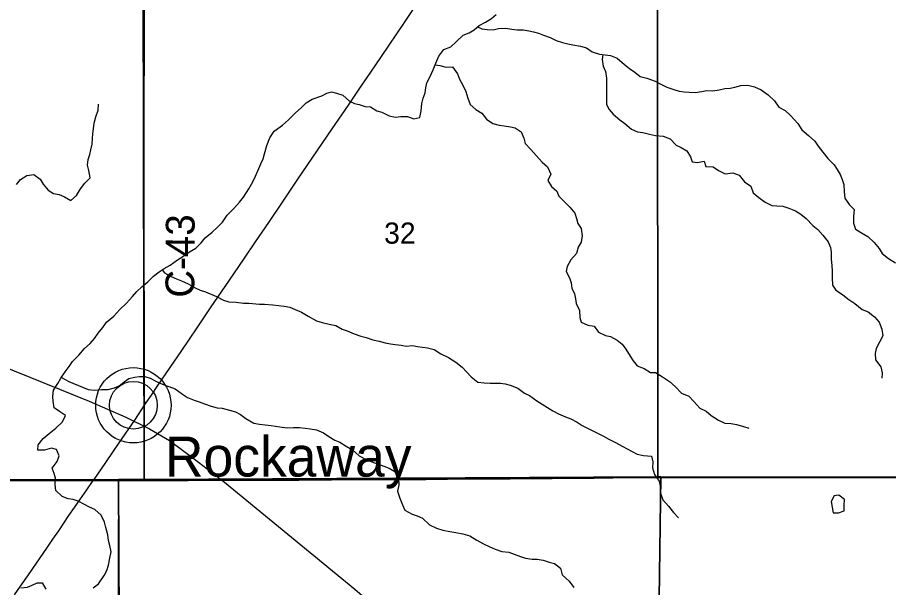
# Model space of a CAD drawing. Extents: x 0 to 34, y 0 to 22.
# Drawn here: x 7.13 to 7.991, y 14.632 to 15.195 of the extents above; entities that cross this region are included whole.
import ezdxf

# ---------------------------------------------------------------- set-up
doc = ezdxf.new("R2010")
doc.units = 0
for name, color, linetype in [('GM_X_Corporation', 7, 'Continuous'), ('GM_X_County_Road', 7, 'Continuous'), ('GM_X_County_Road_Text', 7, 'Continuous'), ('GM_X_Minor_Lake', 7, 'Continuous'), ('GM_X_Minor_River', 7, 'Continuous'), ('GM_X_Rail_Line', 7, 'Continuous'), ('GM_X_Section_Text', 7, 'Continuous'), ('GM_X_State_Route', 7, 'Continuous'), ('GM_X_Unincorporated', 7, 'Continuous'), ('GM_X_Unincorporated_Location', 7, 'Continuous'), ('GM_X_Unincorporated_Text', 7, 'Continuous'), ('GM_X_US_Route', 7, 'Continuous')]:
    doc.layers.add(name, color=color, linetype=linetype)

msp = doc.modelspace()

# ---------------------------------------------------------------- linework, layer by layer
at = {"layer": 'GM_X_Corporation'}
for points in [[(7.25449, 15.2338), (7.76252, 15.239), (7.76285, 14.74161), (7.2556, 14.73907)], [(7.76252, 15.239), (8.26181, 15.24197), (8.2606, 14.74118), (7.76569, 14.74159), (7.76285, 14.74161)], [(6.73624, 15.22867), (7.25449, 15.2338), (7.2556, 14.73907), (7.23021, 14.73904), (6.73321, 14.73756)], [(6.73321, 14.73756), (7.23021, 14.73904), (7.23246, 14.24525), (6.72845, 14.24383)], [(7.76285, 14.74161), (7.76569, 14.74159), (7.75896, 14.23687), (7.23246, 14.24525), (7.23021, 14.73904), (7.2556, 14.73907)], [(7.76569, 14.74159), (8.2606, 14.74118), (8.25919, 14.2385), (7.75896, 14.23687)]]:
    msp.add_lwpolyline(points, close=True, dxfattribs=at)
for points in [[(8.0317, 14.74132), (7.96955, 14.74136), (7.94095, 14.74136), (7.90397, 14.74128), (7.82005, 14.74133), (7.77344, 14.74131), (7.71873, 14.741), (7.69977, 14.74073), (7.6171, 14.74009), (7.5767, 14.73985), (7.53351, 14.73943), (7.51207, 14.73923), (7.49094, 14.73918), (7.44059, 14.73885), (7.40827, 14.73874), (7.38496, 14.7387), (7.35543, 14.7386), (7.33492, 14.73865), (7.29888, 14.73834), (7.2765, 14.73838), (7.25381, 14.73828), (7.23043, 14.73823), (7.20517, 14.73818), (7.19975, 14.73817), (7.16184, 14.73821), (7.14258, 14.73821), (7.1286, 14.7382)], [(7.1286, 14.7382), (7.14258, 14.73821), (7.16184, 14.73821), (7.19975, 14.73817), (7.20517, 14.73818), (7.23043, 14.73823), (7.25381, 14.73828), (7.2765, 14.73838), (7.29888, 14.73834), (7.33492, 14.73865), (7.35543, 14.7386), (7.38496, 14.7387), (7.40827, 14.73874), (7.44059, 14.73885), (7.49094, 14.73918), (7.51207, 14.73923), (7.53351, 14.73943), (7.5767, 14.73985), (7.6171, 14.74009), (7.69977, 14.74073), (7.71873, 14.741), (7.77344, 14.74131), (7.82005, 14.74133), (7.90397, 14.74128), (7.94095, 14.74136), (7.96955, 14.74136), (8.0317, 14.74132)]]:
    msp.add_lwpolyline(points, dxfattribs=at)
at = {"layer": 'GM_X_County_Road'}
for points in [[(7.25673, 14.81344), (7.25629, 14.81524), (7.25589, 14.81762), (7.25594, 14.82876), (7.25594, 14.84119), (7.25592, 14.85921), (7.25582, 14.88221), (7.25591, 14.9139), (7.25567, 14.93719), (7.25559, 14.95703), (7.25568, 14.99213), (7.25565, 15.01887), (7.2556, 15.02926), (7.25559, 15.03668), (7.25562, 15.05999), (7.25558, 15.0777), (7.25569, 15.10815), (7.25569, 15.12897), (7.25585, 15.14606), (7.25595, 15.1656), (7.25606, 15.18894), (7.25639, 15.21845)], [(7.23014, 14.61857), (7.23036, 14.6338), (7.23033, 14.64374), (7.23042, 14.69469), (7.23051, 14.70494), (7.23056, 14.71209), (7.23055, 14.71489), (7.23054, 14.7211), (7.23054, 14.73504), (7.23054, 14.73796)]]:
    msp.add_lwpolyline(points, dxfattribs=at)
at = {"layer": 'GM_X_Minor_Lake'}
for points in [[(7.93896, 14.72312), (7.93702, 14.72274), (7.93396, 14.71744), (7.93619, 14.70624)], [(7.93619, 14.70624), (7.94131, 14.70621), (7.94682, 14.70809), (7.94685, 14.7134), (7.94706, 14.71928), (7.94176, 14.72367), (7.93896, 14.72312)]]:
    msp.add_lwpolyline(points, dxfattribs=at)
at = {"layer": 'GM_X_Minor_River'}
for points in [[(7.33749, 15.00009), (7.34416, 15.0067), (7.34969, 15.01294), (7.3537, 15.01786), (7.35905, 15.02619), (7.36287, 15.03319), (7.36555, 15.03868), (7.36785, 15.0438), (7.37073, 15.051), (7.37322, 15.05592), (7.37438, 15.06085), (7.37669, 15.06881), (7.37957, 15.07639), (7.38415, 15.08301), (7.39215, 15.08905), (7.39824, 15.09415), (7.40511, 15.10133), (7.41063, 15.10624), (7.41559, 15.11097), (7.42149, 15.11474), (7.43099, 15.11811), (7.43594, 15.12075), (7.44069, 15.12187), (7.44543, 15.12071), (7.45168, 15.11859), (7.4583, 15.11287), (7.46322, 15.11038), (7.46796, 15.10941), (7.47403, 15.10749), (7.47915, 15.10709), (7.4854, 15.10327), (7.49033, 15.10173), (7.49753, 15.09828), (7.50397, 15.09693), (7.5091, 15.09747), (7.51574, 15.09745), (7.52181, 15.09514), (7.52789, 15.09663), (7.52924, 15.10308), (7.52984, 15.11029), (7.531, 15.11579), (7.53311, 15.1209), (7.5337, 15.12583), (7.53467, 15.13076), (7.53773, 15.13645), (7.54118, 15.14383), (7.54368, 15.15027), (7.54655, 15.15728), (7.55171, 15.1639), (7.55836, 15.16653), (7.56408, 15.17163), (7.57056, 15.17806), (7.57645, 15.18031), (7.58159, 15.18313), (7.58635, 15.18748), (7.59282, 15.19087), (7.59852, 15.19426), (7.60329, 15.19822)], [(7.5848, 15.18606), (7.58899, 15.18424), (7.5943, 15.18346), (7.60019, 15.18324), (7.6057, 15.18455), (7.61234, 15.18471), (7.6186, 15.18393), (7.62391, 15.18333), (7.63036, 15.18331), (7.63548, 15.18234), (7.64022, 15.18118), (7.64515, 15.17983), (7.65008, 15.1781), (7.65652, 15.1756), (7.66239, 15.17273), (7.66865, 15.17062), (7.67415, 15.16946), (7.67908, 15.16849), (7.68648, 15.16693), (7.69254, 15.16539), (7.69803, 15.16157), (7.70523, 15.15926), (7.71092, 15.15867), (7.71623, 15.15789), (7.72268, 15.1552), (7.72986, 15.1491), (7.73478, 15.14509), (7.74008, 15.14128), (7.74557, 15.13727), (7.75201, 15.13534), (7.76016, 15.13246), (7.76527, 15.12997), (7.77171, 15.12672), (7.77853, 15.12422), (7.78403, 15.12268), (7.78877, 15.12209), (7.7939, 15.1215), (7.79978, 15.12129), (7.80624, 15.1224), (7.81099, 15.12314), (7.81706, 15.12311), (7.82352, 15.12403), (7.82902, 15.12515), (7.83415, 15.1255), (7.8389, 15.12662), (7.84498, 15.12811), (7.85181, 15.12847), (7.85826, 15.12692), (7.86508, 15.12385), (7.8717, 15.11908), (7.87794, 15.11298), (7.88247, 15.10689), (7.88853, 15.10364), (7.89382, 15.09868), (7.901, 15.09068), (7.90496, 15.0844), (7.91158, 15.07868), (7.91801, 15.07334), (7.92121, 15.06839), (7.92593, 15.06229), (7.93084, 15.0562), (7.93708, 15.04991), (7.93991, 15.04516), (7.94292, 15.04021), (7.94499, 15.03545), (7.94649, 15.03032), (7.94702, 15.0233), (7.94757, 15.01685), (7.95172, 15.01057), (7.95663, 15.00561), (7.95603, 14.99897), (7.956, 14.99233), (7.95807, 14.98625), (7.96412, 14.9828), (7.97018, 14.97898), (7.97661, 14.97326), (7.98133, 14.96736), (7.98454, 14.96241), (7.99059, 14.95745), (7.99759, 14.95306)], [(7.70867, 15.15891), (7.70787, 15.15375), (7.70898, 15.14729), (7.71104, 15.14197), (7.71215, 15.13551), (7.71232, 15.1302), (7.7123, 15.12526), (7.71209, 15.12052), (7.71207, 15.11559), (7.71223, 15.10932), (7.71487, 15.10457), (7.71884, 15.09981), (7.72546, 15.09427), (7.73037, 15.09084), (7.7368, 15.08493), (7.74268, 15.08262), (7.74818, 15.08165), (7.75481, 15.08029), (7.7605, 15.07875), (7.76828, 15.07815), (7.77491, 15.07565), (7.78115, 15.06936), (7.78607, 15.06688), (7.79137, 15.06382), (7.79514, 15.05773), (7.79683, 15.05298), (7.80195, 15.05201), (7.80879, 15.0535), (7.81029, 15.04818), (7.8175, 15.04777), (7.8228, 15.04433), (7.82943, 15.04088), (7.83702, 15.0418), (7.84309, 15.03968), (7.84856, 15.03302), (7.85481, 15.02863), (7.85687, 15.02236), (7.86254, 15.01759), (7.86898, 15.01301), (7.87561, 15.00975), (7.88035, 15.00935), (7.88642, 15.00895), (7.89211, 15.00721), (7.89893, 15.00434), (7.90423, 15.00128), (7.90933, 14.99689), (7.91595, 14.98984), (7.92086, 14.98584), (7.92596, 14.98031), (7.93125, 14.97384), (7.93351, 14.96832), (7.93406, 14.96358), (7.93403, 14.95712), (7.93476, 14.9501), (7.93493, 14.94516), (7.9349, 14.93852), (7.93525, 14.93093), (7.93864, 14.92617), (7.94508, 14.92178), (7.95056, 14.91758), (7.95757, 14.913), (7.96475, 14.90708), (7.97063, 14.90459), (7.97668, 14.89963), (7.98159, 14.89448), (7.98403, 14.88745), (7.98495, 14.881), (7.9817, 14.87456), (7.97863, 14.86831), (7.97747, 14.86338), (7.97783, 14.85731), (7.98311, 14.85045), (7.98441, 14.84437), (7.9842, 14.83906)], [(7.54304, 15.14863), (7.54765, 15.14798), (7.55391, 15.14624), (7.56017, 15.1466), (7.56489, 15.13975), (7.56696, 15.13461), (7.57035, 15.12852), (7.57336, 15.12225), (7.57523, 15.1156), (7.57748, 15.10933), (7.58315, 15.10437), (7.58921, 15.10074), (7.59355, 15.09484), (7.59998, 15.09082), (7.60624, 15.0889), (7.61098, 15.0885), (7.61724, 15.08752), (7.62198, 15.08655), (7.62804, 15.08254), (7.63048, 15.07608), (7.63198, 15.07095), (7.63745, 15.06485), (7.64274, 15.05914), (7.64879, 15.05247), (7.65389, 15.04789), (7.65709, 15.04048), (7.65441, 15.03423), (7.65799, 15.02852), (7.66328, 15.02394), (7.66516, 15.01881), (7.67007, 15.01385), (7.67612, 15.00795), (7.68103, 15.00204), (7.68272, 14.99672), (7.68384, 14.99197), (7.68704, 14.98702), (7.68815, 14.97981), (7.68717, 14.97355), (7.68412, 14.96863), (7.68257, 14.96218), (7.67685, 14.95613), (7.67341, 14.94951), (7.67243, 14.94439), (7.67564, 14.93811), (7.67732, 14.93317), (7.67806, 14.92804), (7.6805, 14.92234), (7.68143, 14.91759), (7.68217, 14.91284), (7.68556, 14.906), (7.68572, 14.89916), (7.68722, 14.89441), (7.69366, 14.89154), (7.69992, 14.89056), (7.70426, 14.88466), (7.71107, 14.88122), (7.71601, 14.88025), (7.72282, 14.8768), (7.72774, 14.8728), (7.73133, 14.86785), (7.73547, 14.861), (7.73849, 14.85624), (7.74264, 14.85129), (7.74928, 14.84879), (7.75571, 14.84478), (7.76065, 14.84476), (7.76765, 14.84036), (7.77427, 14.83597), (7.77995, 14.83082), (7.78618, 14.82434), (7.79357, 14.82147), (7.79848, 14.81613), (7.80434, 14.80965), (7.81059, 14.80659), (7.8157, 14.80239), (7.82289, 14.79762), (7.82895, 14.79456), (7.8354, 14.79434), (7.84071, 14.79337), (7.84659, 14.79182), (7.85284, 14.78971)], [(7.1296, 15.03039), (7.13361, 15.03549), (7.1397, 15.03945), (7.14653, 15.04037), (7.15278, 15.03579), (7.15598, 15.03065), (7.16089, 15.02494), (7.166, 15.02169), (7.17169, 15.02053), (7.17681, 15.01823), (7.18324, 15.0146), (7.18896, 15.0197), (7.19278, 15.02613), (7.19698, 15.03181), (7.20232, 15.03691), (7.20102, 15.04413), (7.19972, 15.04945), (7.20031, 15.05514), (7.20185, 15.06006), (7.20301, 15.0648), (7.20417, 15.07011), (7.20457, 15.0758), (7.20497, 15.08055), (7.20556, 15.08529), (7.20616, 15.09098), (7.20789, 15.09742), (7.21019, 15.10387), (7.2106, 15.10994)], [(7.20534, 14.63194), (7.21048, 14.6359), (7.21621, 14.64422), (7.21889, 14.64914), (7.22043, 14.65426), (7.22179, 14.66128), (7.22295, 14.66754), (7.22184, 14.67399), (7.22053, 14.67874), (7.21961, 14.68425), (7.21793, 14.69166), (7.21644, 14.69698), (7.21324, 14.70382), (7.20681, 14.70935), (7.20169, 14.71165), (7.19677, 14.71433), (7.19033, 14.71777), (7.1854, 14.71931), (7.18066, 14.72009), (7.1746, 14.72239), (7.16855, 14.72811), (7.16782, 14.734), (7.16822, 14.74026), (7.16691, 14.74501), (7.16485, 14.75014), (7.16981, 14.75676), (7.17173, 14.76244), (7.1691, 14.76872), (7.16398, 14.76988), (7.15733, 14.76801), (7.15069, 14.76804), (7.1509, 14.77316), (7.15586, 14.77959), (7.16177, 14.7845), (7.16843, 14.78978), (7.17491, 14.79583), (7.17779, 14.80227), (7.17211, 14.80628), (7.16681, 14.80991), (7.16589, 14.81636), (7.16534, 14.82111), (7.16613, 14.82737), (7.17052, 14.8338), (7.17339, 14.8391), (7.17759, 14.84554), (7.18141, 14.85064), (7.18485, 14.85556), (7.19114, 14.86199), (7.19686, 14.86842), (7.20219, 14.87352), (7.20658, 14.87843), (7.21021, 14.88354), (7.21498, 14.88921), (7.21842, 14.89432), (7.22584, 14.90036), (7.23157, 14.90698), (7.23805, 14.91322), (7.24396, 14.91964), (7.24853, 14.92475), (7.25349, 14.92928), (7.2592, 14.93419), (7.26492, 14.93986), (7.27044, 14.9442), (7.27539, 14.94741), (7.28129, 14.9508), (7.28852, 14.95589), (7.29366, 14.95947), (7.30032, 14.96381), (7.3066, 14.96758), (7.31194, 14.97268), (7.31595, 14.9776), (7.3228, 14.98326), (7.32776, 14.98798), (7.33309, 14.99309), (7.33749, 15.00009)], [(7.27325, 14.94602), (7.27556, 14.94323), (7.28219, 14.9396), (7.28768, 14.9373), (7.29261, 14.93519), (7.29905, 14.93231), (7.30606, 14.92849), (7.31098, 14.92619), (7.3161, 14.92427), (7.32709, 14.91967), (7.33391, 14.91622), (7.33921, 14.91468), (7.34661, 14.91408), (7.35363, 14.9131), (7.35914, 14.91327), (7.36938, 14.91209), (7.37432, 14.91226), (7.38266, 14.91146), (7.38817, 14.91106), (7.39386, 14.91028), (7.39955, 14.90911), (7.40466, 14.907), (7.41091, 14.90432), (7.41754, 14.90031), (7.42587, 14.89591), (7.43156, 14.89398), (7.43838, 14.89263), (7.44502, 14.89108), (7.45108, 14.88764), (7.45601, 14.88572), (7.46302, 14.88303), (7.46965, 14.88054), (7.47477, 14.87919), (7.48159, 14.87707), (7.48766, 14.87553), (7.49373, 14.87417), (7.49885, 14.87301), (7.50359, 14.87242), (7.50928, 14.87164), (7.5144, 14.87067), (7.52067, 14.8714), (7.5256, 14.87043), (7.53053, 14.86984), (7.53527, 14.86925), (7.5421, 14.86732), (7.54853, 14.86331), (7.5563, 14.85967), (7.56349, 14.8549), (7.56954, 14.85013), (7.57408, 14.84536), (7.57842, 14.84041), (7.58504, 14.83526), (7.59149, 14.83447), (7.59719, 14.83426), (7.60269, 14.83424), (7.60743, 14.83403), (7.61218, 14.83363), (7.61711, 14.83228), (7.62469, 14.82921), (7.63131, 14.82444), (7.63623, 14.82214), (7.64342, 14.8166), (7.65137, 14.81183), (7.65913, 14.80686), (7.66482, 14.80399), (7.67163, 14.80092), (7.67694, 14.799), (7.68319, 14.79575), (7.6883, 14.7925), (7.69474, 14.78906), (7.70913, 14.78179), (7.71443, 14.77892), (7.72106, 14.77547), (7.72769, 14.77184), (7.74246, 14.76418), (7.74872, 14.76283), (7.7565, 14.76204), (7.75799, 14.75634), (7.75778, 14.75064), (7.75946, 14.74381), (7.76436, 14.73752), (7.76529, 14.7324), (7.76564, 14.72537), (7.7677, 14.71891), (7.77356, 14.71281), (7.77828, 14.70653), (7.78319, 14.70101)], [(7.17388, 14.83986), (7.18135, 14.83584), (7.19461, 14.83009), (7.20029, 14.82779), (7.20674, 14.8272), (7.21339, 14.82793), (7.22003, 14.82809), (7.2263, 14.82958), (7.23106, 14.83165), (7.23582, 14.83542), (7.24058, 14.83882), (7.24609, 14.84012), (7.25102, 14.84067), (7.25615, 14.84065), (7.26145, 14.83911), (7.2677, 14.83586), (7.27434, 14.83298), (7.27983, 14.83087), (7.28627, 14.82856), (7.29346, 14.82341), (7.29838, 14.81997), (7.30502, 14.81748), (7.30994, 14.81575), (7.31506, 14.81383), (7.32188, 14.81133), (7.32757, 14.80979), (7.33269, 14.80958), (7.3399, 14.80765), (7.34577, 14.80573), (7.3507, 14.80324), (7.35618, 14.79942), (7.36395, 14.79483), (7.36964, 14.79367), (7.37514, 14.79308), (7.38121, 14.79229), (7.38974, 14.79112), (7.39676, 14.78995), (7.40303, 14.79049), (7.40891, 14.79028), (7.4146, 14.78988), (7.41953, 14.78909), (7.42579, 14.78793), (7.43261, 14.78505), (7.4381, 14.78142), (7.44397, 14.77779), (7.44871, 14.77607), (7.45514, 14.77205), (7.46139, 14.76842), (7.46801, 14.76251), (7.47502, 14.75887), (7.48202, 14.75581), (7.48961, 14.75331), (7.49756, 14.75024), (7.50476, 14.74584), (7.50663, 14.74014), (7.50717, 14.73369), (7.50582, 14.72762), (7.50826, 14.72059), (7.51088, 14.71394), (7.51314, 14.7088), (7.52034, 14.70479), (7.52507, 14.70306), (7.53038, 14.70095), (7.53756, 14.69428), (7.54438, 14.69102), (7.55045, 14.68891), (7.55746, 14.68755), (7.56334, 14.68677), (7.57017, 14.68541), (7.57718, 14.68348), (7.58419, 14.67909), (7.59062, 14.67545), (7.59631, 14.67277), (7.60237, 14.67028), (7.60881, 14.66779), (7.61583, 14.66738), (7.62114, 14.66527), (7.62739, 14.66296), (7.63232, 14.66142), (7.63877, 14.66045), (7.6437, 14.66043), (7.64958, 14.65926), (7.65546, 14.65753), (7.66077, 14.65618), (7.66663, 14.6516), (7.6685, 14.64476), (7.67531, 14.63866), (7.67983, 14.63238)], [(7.13379, 14.63205), (7.14043, 14.63278), (7.14518, 14.63466), (7.15013, 14.6371), (7.15487, 14.63708), (7.15845, 14.63062)]]:
    msp.add_lwpolyline(points, dxfattribs=at)
at = {"layer": 'GM_X_Rail_Line'}
msp.add_lwpolyline([(4.96716, 15.7129), (5.05909, 15.67461), (5.1678, 15.63018), (5.39384, 15.54176), (5.52024, 15.49129), (5.83989, 15.36317), (6.13681, 15.243), (6.47574, 15.10782), (6.81225, 14.9725), (7.12712, 14.84643), (7.20118, 14.81633), (7.23762, 14.8006), (7.26101, 14.78909), (7.28069, 14.77741), (7.30485, 14.75929), (7.33505, 14.73642), (7.46353, 14.63063), (7.59863, 14.51378), (7.74545, 14.39197), (7.99553, 14.18171), (8.05229, 14.13528), (8.0918, 14.10075), (8.09257, 14.1)], dxfattribs=at)
at = {"layer": 'GM_X_State_Route'}
for points in [[(7.26272, 14.82221), (7.26926, 14.83176), (7.28127, 14.84953), (7.29277, 14.86651), (7.308, 14.88885), (7.3212, 14.90844), (7.33981, 14.93599), (7.354, 14.95678), (7.36547, 14.97379), (7.37866, 14.99301), (7.39343, 15.01492), (7.40732, 15.03554), (7.44126, 15.08537), (7.45729, 15.10867), (7.4693, 15.12644), (7.47941, 15.14136), (7.48987, 15.1568), (7.51273, 15.19049), (7.52261, 15.20519)], [(7.20528, 14.73791), (7.20614, 14.73916), (7.21769, 14.75597), (7.22597, 14.768), (7.23752, 14.78494), (7.24627, 14.79779), (7.25673, 14.81344), (7.25732, 14.81432), (7.26272, 14.82221)], [(7.12756, 14.625), (7.13358, 14.63369), (7.14069, 14.64389), (7.14931, 14.65644), (7.15944, 14.67134), (7.1654, 14.68007), (7.17126, 14.68847), (7.17631, 14.69593), (7.18132, 14.70343), (7.18682, 14.71135), (7.19217, 14.71898), (7.19892, 14.72867), (7.20528, 14.73791)]]:
    msp.add_lwpolyline(points, dxfattribs=at)
at = {"layer": 'GM_X_Unincorporated'}
for radius in [0.0372, 0.02358]:
    msp.add_circle((7.24497, 14.81236), radius, dxfattribs=at)
at = {"layer": 'GM_X_Unincorporated_Location'}
msp.add_line((7.24497, 14.81236), (7.24497, 14.81236), dxfattribs=at)
at = {"layer": 'GM_X_US_Route'}
for points in [[(6.73363, 14.73742), (6.74619, 14.73739), (6.75862, 14.73746), (6.77819, 14.73743), (6.80149, 14.73757), (6.82883, 14.73765), (6.8481, 14.73772), (6.88881, 14.73771), (6.91989, 14.73767), (6.95438, 14.73777), (6.98203, 14.73777), (6.99663, 14.73774), (7.00968, 14.7378), (7.03362, 14.73786), (7.06438, 14.73786), (7.10261, 14.73786), (7.11659, 14.73786), (7.12871, 14.73792), (7.14269, 14.73794), (7.16195, 14.73794), (7.19986, 14.7379), (7.20528, 14.73791)], [(7.20528, 14.73791), (7.23054, 14.73796), (7.25392, 14.738), (7.27661, 14.7381), (7.29899, 14.73806), (7.33503, 14.73837), (7.35554, 14.73832), (7.38507, 14.73842), (7.40838, 14.73846), (7.4407, 14.73858), (7.49105, 14.73891), (7.51218, 14.73895), (7.53362, 14.73915), (7.57681, 14.73957), (7.61722, 14.73982), (7.69989, 14.74046), (7.71884, 14.74072), (7.77355, 14.74103), (7.82016, 14.74106), (7.90408, 14.741), (7.94106, 14.74109), (7.96966, 14.74108), (8.03182, 14.74104)]]:
    msp.add_lwpolyline(points, dxfattribs=at)

# ---------------------------------------------------------------- texts
at = {"layer": 'GM_X_County_Road_Text'}
msp.add_text('C-43', height=0.028409, rotation=89.65878, dxfattribs=at).set_placement((7.30504, 14.91856))
at = {"layer": 'GM_X_Section_Text'}
msp.add_text('32', height=0.020928, rotation=0.00001, dxfattribs=at).set_placement((7.49256, 14.97197))
at = {"layer": 'GM_X_Unincorporated_Text'}
msp.add_text('Rockaway', height=0.039489, rotation=0.00001, dxfattribs=at).set_placement((7.2761, 14.74191))

doc.saveas('drawing.dxf')
